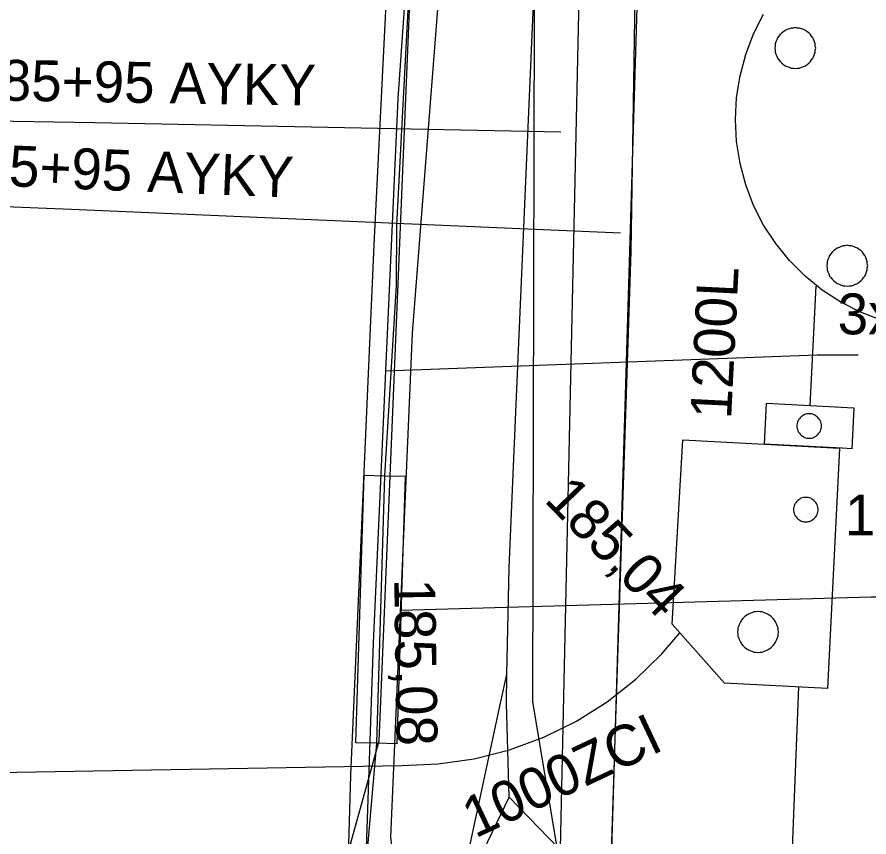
# Model space of a CAD drawing. Extents: x -746464 to -745690, y -1051581 to -1049993.
# Drawn here: x -745859.49 to -745838.68, y -1051035.98 to -1051015.94 of the extents above; entities that cross this region are included whole.
import ezdxf

# ---------------------------------------------------------------- set-up
doc = ezdxf.new("R2010")
doc.units = 0
for name, color, linetype in [('04_CETIN_neprovozovane', 7, 'Continuous'), ('04_CETIN_NN', 7, 'Continuous'), ('04_CETIN_sdelovaci_podzem', 7, 'Continuous'), ('51_PVaK_kanal_jednotna_overena poloha_rad', 7, 'Continuous'), ('51_PVaK_kanal_objekty', 7, 'Continuous'), ('51_PVaK_kanal_popisy', 7, 'Continuous'), ('55_PREdi_chranicky', 7, 'Continuous'), ('55_PREdi_NN', 7, 'Continuous'), ('55_PREdi_NN_popisy', 7, 'Continuous'), ('55_PREdi_stavby_popisy', 7, 'Continuous'), ('55_PREdi_VN', 7, 'Continuous'), ('55_PREdi_VN_popisy', 7, 'Continuous'), ('55_PREdi_ZRUSENE_elektro', 7, 'Continuous')]:
    doc.layers.add(name, color=color, linetype=linetype)

msp = doc.modelspace()

# ---------------------------------------------------------------- linework, layer by layer
at = {"layer": '04_CETIN_neprovozovane'}
for points in [[(-745847.52, -1051032.01), (-745847.47, -1051029.4), (-745847.36, -1051026.92), (-745846.18, -1050999.62), (-745849.24, -1050999.11)], [(-745849.3, -1051001.04), (-745850.65, -1051033.64), (-745854.48, -1051047.44), (-745854.77, -1051055.84)], [(-745847.68, -1051032.71), (-745847.52, -1051032.01)], [(-745848.51, -1051036.58), (-745847.68, -1051032.71)]]:
    msp.add_lwpolyline(points, dxfattribs=at)
at = {"layer": '04_CETIN_NN'}
msp.add_lwpolyline([(-745850.03, -1051038.8), (-745850.36, -1051035.98), (-745849.83, -1051023.67), (-745848.65, -1051008.55)], dxfattribs=at)
at = {"layer": '04_CETIN_sdelovaci_podzem'}
for points in [[(-745845.68, -1051039.91), (-745846.89, -1051032.67), (-745846.82, -1051005.67), (-745845.53, -1051004.71)], [(-745850.03, -1051038.8), (-745850.36, -1051035.98), (-745849.83, -1051023.67), (-745848.65, -1051008.55)], [(-745847.47, -1051035.01), (-745847.53, -1051032.71), (-745847.52, -1051032.01)], [(-745848.82, -1051039.64), (-745849.23, -1051038.68), (-745847.47, -1051035.01)], [(-745843.82, -1051039.67), (-745843.83, -1051038.77), (-745847.47, -1051035.01)]]:
    msp.add_lwpolyline(points, dxfattribs=at)
at = {"layer": '51_PVaK_kanal_jednotna_overena poloha_rad'}
for p, q in [((-745840.115, -1051025.435), (-745839.969, -1051022.517)), ((-745842.4, -1051083.27), (-745840.391, -1051032.311)), ((-745899.08, -1051035.07), (-745850.09, -1051034.23))]:
    msp.add_line(p, q, dxfattribs=at)
msp.add_lwpolyline([(-745850.09, -1051034.23), (-745849.201, -1051034.195), (-745848.32, -1051034.068), (-745847.458, -1051033.849), (-745846.623, -1051033.542), (-745845.825, -1051033.149), (-745845.072, -1051032.674), (-745844.373, -1051032.124), (-745843.736, -1051031.503), (-745843.29, -1051030.98)], dxfattribs=at)
at = {"layer": '51_PVaK_kanal_objekty'}
for points in [[(-745838.383, -1051023.347), (-745838.887, -1051023.154), (-745839.367, -1051022.909), (-745839.819, -1051022.615), (-745840.238, -1051022.276), (-745840.619, -1051021.895), (-745840.958, -1051021.476), (-745841.252, -1051021.024), (-745841.497, -1051020.544), (-745841.69, -1051020.04), (-745841.829, -1051019.52), (-745841.914, -1051018.987), (-745841.942, -1051018.449), (-745841.914, -1051017.911), (-745841.829, -1051017.378), (-745841.69, -1051016.858), (-745841.497, -1051016.354), (-745841.252, -1051015.874)], [(-745839.98, -1051016.7), (-745839.99, -1051016.65), (-745839.99, -1051016.6), (-745840.01, -1051016.55), (-745840.03, -1051016.5), (-745840.05, -1051016.45), (-745840.08, -1051016.41), (-745840.11, -1051016.37), (-745840.15, -1051016.33), (-745840.19, -1051016.3), (-745840.23, -1051016.27), (-745840.28, -1051016.25), (-745840.33, -1051016.23), (-745840.38, -1051016.21), (-745840.43, -1051016.21), (-745840.48, -1051016.2), (-745840.53, -1051016.21), (-745840.58, -1051016.21), (-745840.63, -1051016.23), (-745840.68, -1051016.25), (-745840.73, -1051016.27), (-745840.77, -1051016.3), (-745840.81, -1051016.33), (-745840.85, -1051016.37), (-745840.88, -1051016.41), (-745840.91, -1051016.45), (-745840.93, -1051016.5), (-745840.95, -1051016.55), (-745840.97, -1051016.6), (-745840.97, -1051016.65), (-745840.98, -1051016.7), (-745840.97, -1051016.75), (-745840.97, -1051016.8), (-745840.95, -1051016.85), (-745840.93, -1051016.9), (-745840.91, -1051016.95), (-745840.88, -1051016.99), (-745840.85, -1051017.03), (-745840.81, -1051017.07), (-745840.77, -1051017.1), (-745840.73, -1051017.13), (-745840.68, -1051017.15), (-745840.63, -1051017.17), (-745840.58, -1051017.19), (-745840.53, -1051017.19), (-745840.48, -1051017.2), (-745840.43, -1051017.19), (-745840.38, -1051017.19), (-745840.33, -1051017.17), (-745840.28, -1051017.15), (-745840.23, -1051017.13), (-745840.19, -1051017.1), (-745840.15, -1051017.07), (-745840.11, -1051017.03), (-745840.08, -1051016.99), (-745840.05, -1051016.95), (-745840.03, -1051016.9), (-745840.01, -1051016.85), (-745839.99, -1051016.8), (-745839.99, -1051016.75), (-745839.98, -1051016.7)], [(-745838.71, -1051022.02), (-745838.72, -1051021.97), (-745838.72, -1051021.92), (-745838.74, -1051021.87), (-745838.76, -1051021.82), (-745838.78, -1051021.77), (-745838.81, -1051021.73), (-745838.84, -1051021.69), (-745838.88, -1051021.65), (-745838.92, -1051021.62), (-745838.96, -1051021.59), (-745839.01, -1051021.57), (-745839.06, -1051021.55), (-745839.11, -1051021.53), (-745839.16, -1051021.53), (-745839.21, -1051021.52), (-745839.26, -1051021.53), (-745839.31, -1051021.53), (-745839.36, -1051021.55), (-745839.41, -1051021.57), (-745839.46, -1051021.59), (-745839.5, -1051021.62), (-745839.54, -1051021.65), (-745839.58, -1051021.69), (-745839.61, -1051021.73), (-745839.64, -1051021.77), (-745839.66, -1051021.82), (-745839.68, -1051021.87), (-745839.7, -1051021.92), (-745839.7, -1051021.97), (-745839.71, -1051022.02), (-745839.7, -1051022.07), (-745839.7, -1051022.12), (-745839.68, -1051022.17), (-745839.66, -1051022.22), (-745839.64, -1051022.27), (-745839.61, -1051022.31), (-745839.58, -1051022.35), (-745839.54, -1051022.39), (-745839.5, -1051022.42), (-745839.46, -1051022.45), (-745839.41, -1051022.47), (-745839.36, -1051022.49), (-745839.31, -1051022.51), (-745839.26, -1051022.51), (-745839.21, -1051022.52), (-745839.16, -1051022.51), (-745839.11, -1051022.51), (-745839.06, -1051022.49), (-745839.01, -1051022.47), (-745838.96, -1051022.45), (-745838.92, -1051022.42), (-745838.88, -1051022.39), (-745838.84, -1051022.35), (-745838.81, -1051022.31), (-745838.78, -1051022.27), (-745838.76, -1051022.22), (-745838.74, -1051022.17), (-745838.72, -1051022.12), (-745838.72, -1051022.07), (-745838.71, -1051022.02)], [(-745839.84, -1051025.935), (-745839.84, -1051025.905), (-745839.846, -1051025.875), (-745839.852, -1051025.845), (-745839.864, -1051025.815), (-745839.882, -1051025.785), (-745839.9, -1051025.761), (-745839.918, -1051025.737), (-745839.942, -1051025.713), (-745839.966, -1051025.695), (-745839.99, -1051025.677), (-745840.02, -1051025.659), (-745840.05, -1051025.647), (-745840.08, -1051025.641), (-745840.11, -1051025.635), (-745840.14, -1051025.635), (-745840.17, -1051025.635), (-745840.2, -1051025.641), (-745840.23, -1051025.647), (-745840.26, -1051025.659), (-745840.29, -1051025.677), (-745840.314, -1051025.695), (-745840.338, -1051025.713), (-745840.362, -1051025.737), (-745840.38, -1051025.761), (-745840.398, -1051025.785), (-745840.416, -1051025.815), (-745840.428, -1051025.845), (-745840.434, -1051025.875), (-745840.44, -1051025.905), (-745840.44, -1051025.935), (-745840.44, -1051025.965), (-745840.434, -1051025.995), (-745840.428, -1051026.025), (-745840.416, -1051026.055), (-745840.398, -1051026.085), (-745840.38, -1051026.109), (-745840.362, -1051026.133), (-745840.338, -1051026.157), (-745840.314, -1051026.175), (-745840.29, -1051026.193), (-745840.26, -1051026.211), (-745840.23, -1051026.223), (-745840.2, -1051026.229), (-745840.17, -1051026.235), (-745840.14, -1051026.235), (-745840.11, -1051026.235), (-745840.08, -1051026.229), (-745840.05, -1051026.223), (-745840.02, -1051026.211), (-745839.99, -1051026.193), (-745839.966, -1051026.175), (-745839.942, -1051026.157), (-745839.918, -1051026.133), (-745839.9, -1051026.109), (-745839.882, -1051026.085), (-745839.864, -1051026.055), (-745839.852, -1051026.025), (-745839.846, -1051025.995), (-745839.84, -1051025.965), (-745839.84, -1051025.935)], [(-745839.921, -1051027.979), (-745839.921, -1051027.949), (-745839.927, -1051027.919), (-745839.933, -1051027.889), (-745839.945, -1051027.859), (-745839.963, -1051027.829), (-745839.981, -1051027.805), (-745839.999, -1051027.781), (-745840.023, -1051027.757), (-745840.047, -1051027.739), (-745840.071, -1051027.721), (-745840.101, -1051027.703), (-745840.131, -1051027.691), (-745840.161, -1051027.685), (-745840.191, -1051027.679), (-745840.221, -1051027.679), (-745840.251, -1051027.679), (-745840.281, -1051027.685), (-745840.311, -1051027.691), (-745840.341, -1051027.703), (-745840.371, -1051027.721), (-745840.395, -1051027.739), (-745840.419, -1051027.757), (-745840.443, -1051027.781), (-745840.461, -1051027.805), (-745840.479, -1051027.829), (-745840.497, -1051027.859), (-745840.509, -1051027.889), (-745840.515, -1051027.919), (-745840.521, -1051027.949), (-745840.521, -1051027.979), (-745840.521, -1051028.009), (-745840.515, -1051028.039), (-745840.509, -1051028.069), (-745840.497, -1051028.099), (-745840.479, -1051028.129), (-745840.461, -1051028.153), (-745840.443, -1051028.177), (-745840.419, -1051028.201), (-745840.395, -1051028.219), (-745840.371, -1051028.237), (-745840.341, -1051028.255), (-745840.311, -1051028.267), (-745840.281, -1051028.273), (-745840.251, -1051028.279), (-745840.221, -1051028.279), (-745840.191, -1051028.279), (-745840.161, -1051028.273), (-745840.131, -1051028.267), (-745840.101, -1051028.255), (-745840.071, -1051028.237), (-745840.047, -1051028.219), (-745840.023, -1051028.201), (-745839.999, -1051028.177), (-745839.981, -1051028.153), (-745839.963, -1051028.129), (-745839.945, -1051028.099), (-745839.933, -1051028.069), (-745839.927, -1051028.039), (-745839.921, -1051028.009), (-745839.921, -1051027.979)], [(-745840.89, -1051030.97), (-745840.9, -1051030.92), (-745840.9, -1051030.87), (-745840.92, -1051030.82), (-745840.94, -1051030.77), (-745840.96, -1051030.72), (-745840.99, -1051030.68), (-745841.02, -1051030.64), (-745841.06, -1051030.6), (-745841.1, -1051030.57), (-745841.14, -1051030.54), (-745841.19, -1051030.52), (-745841.24, -1051030.5), (-745841.29, -1051030.48), (-745841.34, -1051030.48), (-745841.39, -1051030.47), (-745841.44, -1051030.48), (-745841.49, -1051030.48), (-745841.54, -1051030.5), (-745841.59, -1051030.52), (-745841.64, -1051030.54), (-745841.68, -1051030.57), (-745841.72, -1051030.6), (-745841.76, -1051030.64), (-745841.79, -1051030.68), (-745841.82, -1051030.72), (-745841.84, -1051030.77), (-745841.86, -1051030.82), (-745841.88, -1051030.87), (-745841.88, -1051030.92), (-745841.89, -1051030.97), (-745841.88, -1051031.02), (-745841.88, -1051031.07), (-745841.86, -1051031.12), (-745841.84, -1051031.17), (-745841.82, -1051031.22), (-745841.79, -1051031.26), (-745841.76, -1051031.3), (-745841.72, -1051031.34), (-745841.68, -1051031.37), (-745841.64, -1051031.4), (-745841.59, -1051031.42), (-745841.54, -1051031.44), (-745841.49, -1051031.46), (-745841.44, -1051031.46), (-745841.39, -1051031.47), (-745841.34, -1051031.46), (-745841.29, -1051031.46), (-745841.24, -1051031.44), (-745841.19, -1051031.42), (-745841.14, -1051031.4), (-745841.1, -1051031.37), (-745841.06, -1051031.34), (-745841.02, -1051031.3), (-745840.99, -1051031.26), (-745840.96, -1051031.22), (-745840.94, -1051031.17), (-745840.92, -1051031.12), (-745840.9, -1051031.07), (-745840.9, -1051031.02), (-745840.89, -1051030.97)]]:
    msp.add_lwpolyline(points, dxfattribs=at)
for points in [[(-745841.18, -1051025.38), (-745839.05, -1051025.49), (-745839.1, -1051026.49), (-745839.337, -1051026.477), (-745841.23, -1051026.38)], [(-745843.487, -1051030.777), (-745843.227, -1051026.277), (-745841.23, -1051026.38), (-745839.4, -1051026.475), (-745839.689, -1051032.347), (-745842.206, -1051032.218)]]:
    msp.add_lwpolyline(points, close=True, dxfattribs=at)
at = {"layer": '55_PREdi_chranicky'}
msp.add_lwpolyline([(-745850.51, -1051027.15), (-745850.01, -1051027.165), (-745850.21, -1051033.705), (-745850.71, -1051033.69), (-745851.21, -1051033.675), (-745851.01, -1051027.135), (-745850.51, -1051027.15)], close=True, dxfattribs=at)
at = {"layer": '55_PREdi_NN'}
for points in [[(-745922.173, -1051025.564), (-745922.216, -1051026.644), (-745922.579, -1051027.419), (-745925.496, -1051027.195), (-745927.627, -1051026.522), (-745933.052, -1051040.739), (-745933.187, -1051042.896), (-745893.364, -1051052.608), (-745843.332, -1051052.567), (-745842.523, -1051044.075), (-745846.23, -1051036.999), (-745845.39, -1050998.759), (-745840.454, -1050999.32), (-745840.119, -1050996.952)], [(-745933.732, -1051043.693), (-745932.446, -1051043.832), (-745908.27, -1051049.694), (-745904.248, -1051051.247), (-745893.169, -1051053.577), (-745842.133, -1051053.434), (-745841.285, -1051043.844), (-745844.981, -1051036.829), (-745844.487, -1051021.661), (-745844.264, -1051007.687), (-745843.735, -1050998.934), (-745839.088, -1050998.723)], [(-745842.163, -1051003.947), (-745841.558, -1051000.253), (-745843.876, -1050999.993), (-745844.981, -1051036.829), (-745841.285, -1051043.844), (-745842.133, -1051053.434), (-745893.297, -1051053.686), (-745932.723, -1051043.948)]]:
    msp.add_lwpolyline(points, dxfattribs=at)
at = {"layer": '55_PREdi_NN_popisy'}
for points in [[(-745866.52, -1051018.372), (-745857.586, -1051018.52), (-745846.204, -1051018.743)], [(-745867.081, -1051020.28), (-745858.152, -1051020.639), (-745844.745, -1051021.212)]]:
    msp.add_lwpolyline(points, dxfattribs=at)
at = {"layer": '55_PREdi_stavby_popisy'}
msp.add_lwpolyline([(-745850.11, -1051030.435), (-745838.623, -1051030.112), (-745837.623, -1051030.112)], dxfattribs=at)
at = {"layer": '55_PREdi_VN'}
for points in [[(-745842.929, -1051073.821), (-745846.095, -1051073.568), (-745848.63, -1051072.758), (-745850.225, -1051072.249), (-745851.251, -1051071.921), (-745852.172, -1051070.944), (-745852.321, -1051069.042), (-745852.175, -1051064.79), (-745851.99, -1051052.889), (-745851.683, -1051046.612), (-745851.334, -1051034.47), (-745850.761, -1051021.511), (-745850.045, -1051007.106), (-745849.657, -1051005.931), (-745849.559, -1051002.378), (-745849.272, -1051001.645)], [(-745849.429, -1051007.143), (-745850.182, -1051017.929), (-745850.791, -1051031.246), (-745851.108, -1051040.552), (-745851.436, -1051049.77), (-745851.59, -1051052.902), (-745851.801, -1051063.939), (-745851.921, -1051069.031), (-745851.784, -1051070.772), (-745851.031, -1051071.571), (-745846.017, -1051073.173), (-745831.924, -1051074.138), (-745819.63, -1051074.722), (-745818.69, -1051076.22), (-745818.811, -1051080.004), (-745819.097, -1051087.473), (-745818.631, -1051091.209), (-745819.076, -1051100.309), (-745819.732, -1051117.655), (-745819.941, -1051125.899)], [(-745849.9, -1051014.98), (-745850.22, -1051021.03), (-745850.23, -1051022.5), (-745850.51, -1051027.15), (-745850.71, -1051033.69), (-745851.17, -1051039.02), (-745852.19, -1051069.8), (-745851.98, -1051070.9), (-745851.38, -1051071.61), (-745850.47, -1051072.06), (-745847.54, -1051072.72), (-745843.35, -1051074.02), (-745841.5, -1051074.23), (-745838.95, -1051074.08), (-745836.68, -1051074.19), (-745834.08, -1051074.48), (-745828.85, -1051074.56), (-745828.21, -1051074.49), (-745823.44, -1051074.33), (-745821.51, -1051074.4)]]:
    msp.add_lwpolyline(points, dxfattribs=at)
at = {"layer": '55_PREdi_VN_popisy'}
msp.add_lwpolyline([(-745850.486, -1051024.588), (-745839.944, -1051024.196), (-745838.944, -1051024.196)], dxfattribs=at)
at = {"layer": '55_PREdi_ZRUSENE_elektro'}
msp.add_lwpolyline([(-745820.341, -1051125.882), (-745819.923, -1051109.403), (-745819.03, -1051091.18), (-745817.966, -1051080.102), (-745817.807, -1051076.884), (-745818.308, -1051075.658), (-745819.446, -1051074.249), (-745828.049, -1051074.5), (-745831.931, -1051074.538), (-745840.267, -1051074.033), (-745843.181, -1051073.8), (-745846.095, -1051073.568), (-745851.251, -1051071.921), (-745852.172, -1051070.944), (-745852.321, -1051069.042), (-745852.175, -1051064.79), (-745851.99, -1051052.889), (-745851.683, -1051046.612), (-745851.334, -1051034.47), (-745850.761, -1051021.511), (-745850.045, -1051007.106)], dxfattribs=at)

# ---------------------------------------------------------------- texts
at = {"layer": '51_PVaK_kanal_popisy'}
for s, rotation, p in [('1200L', 87.1359, (-745842.047, -1051025.779)), ('185,04', 314.1114, (-745846.637, -1051027.761)), ('185,08', 270.8437, (-745850.274, -1051029.671)), ('1000ZCI', 25.2183, (-745848.297, -1051036.021))]:
    msp.add_text(s, height=1, rotation=rotation, dxfattribs=at).set_placement(p)
msp.add_text('184,89', height=1, dxfattribs=at).set_placement((-745839.266, -1051028.61))
at = {"layer": '55_PREdi_NN_popisy'}
for rotation, p in [(359.0497, (-745862.045, -1051017.946)), (357.6978, (-745862.596, -1051019.959))]:
    msp.add_text('3x185+95 AYKY', height=1, rotation=rotation, dxfattribs=at).set_placement(p)
at = {"layer": '55_PREdi_VN_popisy'}
msp.add_text('3x1x120 AXEKVCEY', height=1, dxfattribs=at).set_placement((-745839.444, -1051023.696))

doc.saveas('drawing.dxf')
